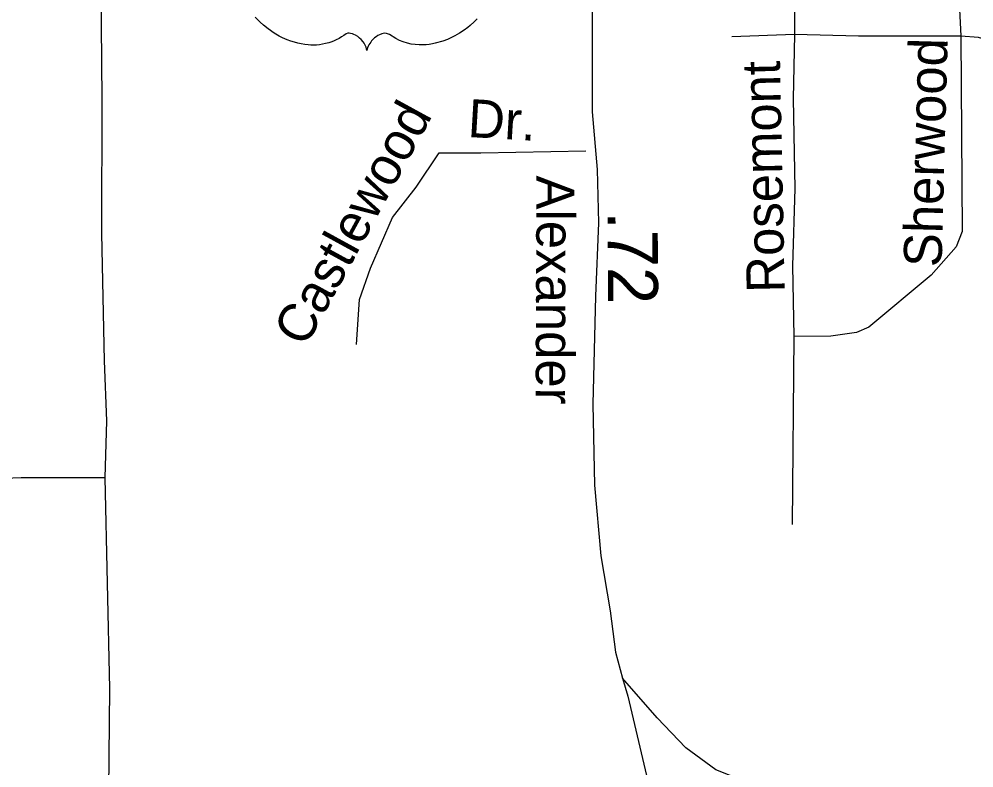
# Model space of a CAD drawing. Extents: x 1473865 to 1648260, y 639067 to 773536.
# Drawn here: x 1552903 to 1555288, y 696213 to 698083 of the extents above; entities that cross this region are included whole.
import ezdxf

# ---------------------------------------------------------------- set-up
doc = ezdxf.new("R2010")
doc.units = 0
for name, color, linetype in [('Exist Road Non-System Type 51', 7, 'Continuous'), ('Exist Road Non-System Type 51 Label', 7, 'Continuous'), ('Exist Road Primary US Divided Attributed', 7, 'Continuous'), ('Exist Road Primary US Label', 7, 'Continuous'), ('Exist Road Primary US Mileage Hundredths English Label', 7, 'Continuous'), ('Exist Road Primary US Ramp 1 Lane  Attributed', 7, 'Continuous'), ('Exist Road Primary US Shield CELL', 7, 'Continuous')]:
    doc.layers.add(name, color=color, linetype=linetype)

msp = doc.modelspace()

# ---------------------------------------------------------------- linework, layer by layer
at = {"layer": 'Exist Road Non-System Type 51'}
for p, q in [((1554839.8, 698044.6), (1554683.4, 698038.9)), ((1554838, 697290.5), (1554833.8, 696820.5))]:
    msp.add_line(p, q, dxfattribs=at)
for points in [[(1553108.3, 699752.2), (1553113.6, 699651.5), (1553102.9, 699295.8), (1553105.2, 698915.6), (1553104.4, 698538.6), (1553110.3, 697882), (1553109.2, 697547.7), (1553116, 697229.6), (1553121.6, 697079.4), (1553117.4, 696937)], [(1555069.2, 698845.5), (1555009.9, 698762.2), (1554878.9, 698556.2), (1554862.1, 698506.3), (1554855.5, 698456.4), (1554841.3, 698336.2), (1554839.8, 698044.6)], [(1555469.4, 698567.4), (1555333.1, 698388.9), (1555284.8, 698310.6), (1555257.1, 698215.7), (1555250, 698141.8), (1555254.9, 698040.4)], [(1553117.4, 696937), (1552908.4, 696937), (1552638.6, 696926.8), (1552513.8, 696903.2), (1552480.1, 696960.6), (1552375.5, 697203.6), (1552355.3, 697355.4), (1552341.8, 697446.6), (1552324.9, 697493.8), (1552277.7, 697520.8), (1552179.9, 697520.8), (1552075.4, 697500.6), (1551980.9, 697500.6), (1551900, 697547.8), (1551839.3, 697632.2), (1551805.6, 697740.2), (1551788.7, 697888.7), (1551741.5, 697989.9), (1551647.1, 698131.7)], [(1554839.8, 698044.6), (1554836.2, 697884.1), (1554840.9, 697660.1), (1554835.2, 697466.9), (1554838, 697290.5)], [(1555254.9, 698040.4), (1555258.6, 697552.2), (1555244, 697514.3), (1555181, 697443.3), (1555025.1, 697313.4), (1554994.8, 697300), (1554930.6, 697290.9), (1554838, 697290.5)], [(1555254.9, 698040.4), (1554999.5, 698040.1), (1554839.8, 698044.6)], [(1555557.2, 697721.8), (1555506.3, 697810.5), (1555432.4, 697953.7), (1555401, 697992.1), (1555369.4, 698016.6), (1555299, 698037.5), (1555254.9, 698040.4)], [(1553745.8, 697270.1), (1553753.7, 697383), (1553780.7, 697460.9), (1553836.2, 697587.3), (1553894.8, 697663.7), (1553952.2, 697749.5), (1554056.3, 697749.5), (1554319, 697754.2)], [(1553117.4, 696937), (1553128.8, 696411.4), (1553126.9, 696155.3), (1553128, 696026.1), (1553137.2, 695948.6), (1553181.5, 695900.6), (1553228.1, 695874.8), (1553263.8, 695868.3), (1553500.7, 695848.9), (1553626.2, 695830.4), (1553711, 695795.3), (1553783, 695745.5), (1553849.4, 695664.2), (1553974.9, 695531.3), (1554061.6, 695426.1), (1554148, 695344), (1554365.8, 695070.4)]]:
    msp.add_lwpolyline(points, dxfattribs=at)
at = {"layer": 'Exist Road Primary US Divided Attributed'}
for points in [[(1554348.7, 699217.8), (1554340.6, 699102.7), (1554334.8, 698949.9), (1554334.9, 698706.3), (1554334.6, 697851.5), (1554347, 697707.1), (1554350.3, 697574.1), (1554342.6, 697391.5), (1554336.3, 697121.7), (1554340.5, 696918.8), (1554356.1, 696742.6), (1554379.5, 696605.5), (1554392.4, 696501.6), (1554410.7, 696436.8)], [(1554410.7, 696436.8), (1554423.2, 696392.2), (1554473.5, 696179.7), (1554517.3, 696035.3), (1554604.7, 695832), (1554618.4, 695798.8)]]:
    msp.add_lwpolyline(points, dxfattribs=at)
at = {"layer": 'Exist Road Primary US Ramp 1 Lane  Attributed'}
msp.add_lwpolyline([(1555081.9, 695700.7), (1555090.1, 695737.2), (1555079.2, 695764.3), (1555037.4, 695839.7), (1554970.3, 695961.2), (1554911.7, 696053.4), (1554848.8, 696112), (1554794.3, 696141.4), (1554727.2, 696174.9), (1554643.5, 696208.4), (1554568.1, 696262.9), (1554496.9, 696338.3), (1554410.7, 696436.8)], dxfattribs=at)
at = {"layer": 'Exist Road Primary US Shield CELL'}
msp.add_lwpolyline([(1554047.6, 698083.9), (1554039.9, 698076.3), (1554029.9, 698067.3), (1554023.8, 698062.3), (1554015.2, 698055.8), (1554003.3, 698047.9), (1553991.6, 698041.1), (1553981.7, 698036), (1553972.9, 698032.2), (1553961.5, 698027.9), (1553942.5, 698022.6), (1553935.6, 698021.2), (1553927.4, 698020), (1553919.7, 698019.2), (1553912.3, 698018.8), (1553902.3, 698018.8), (1553892.3, 698019.5), (1553882.9, 698020.9), (1553873.1, 698022.9), (1553862.8, 698026), (1553853.5, 698029.6), (1553844.1, 698034.3), (1553828.2, 698044.3), (1553823.6, 698046.7), (1553821, 698047.4), (1553814.9, 698047.7), (1553809.1, 698046.5), (1553803.2, 698044.1), (1553799.6, 698042.2), (1553794.9, 698039.1), (1553791.2, 698036.2), (1553786.8, 698032), (1553783.8, 698028.6), (1553781.5, 698025.8), (1553777, 698018.8), (1553775.4, 698015.4), (1553773.7, 698011.1), (1553772.2, 698004.7), (1553770.2, 698012.7), (1553767.9, 698018.1), (1553765.1, 698022.6), (1553762.3, 698026.7), (1553757.8, 698031.8), (1553753.8, 698035.7), (1553748.9, 698039.6), (1553743.8, 698042.8), (1553739.6, 698044.9), (1553735.8, 698046.3), (1553731.2, 698047.5), (1553727.4, 698047.8), (1553724.3, 698047.7), (1553720, 698046.7), (1553714.2, 698042.5), (1553708.7, 698038.7), (1553702.7, 698035), (1553695.5, 698031.2), (1553690.3, 698028.8), (1553684.1, 698026.4), (1553676.8, 698023.9), (1553668.9, 698021.9), (1553660.7, 698020.3), (1553653.6, 698019.1), (1553645.9, 698018.4), (1553639, 698018.2), (1553631.8, 698018.3), (1553625, 698018.8), (1553617.2, 698019.5), (1553607.5, 698021), (1553599.5, 698022.8), (1553590.9, 698025.1), (1553582.2, 698027.8), (1553572.9, 698031.4), (1553561.2, 698036.5), (1553553, 698040.6), (1553540.2, 698048), (1553525.2, 698058.4), (1553513.8, 698067.6), (1553505.5, 698075.1), (1553493.3, 698087.6)], dxfattribs=at)

# ---------------------------------------------------------------- texts
at = {"layer": 'Exist Road Non-System Type 51 Label'}
for s, rotation, p in [('Sherwood', 88.4579, (1555207, 697462.8)), ('Rosemont', 91.1948, (1554815.6, 697400.6)), ('Castlewood', 61.3009, (1553618, 697260.6)), ('Dr.', 356.6729, (1554022.4, 697788.8))]:
    msp.add_text(s, height=95, rotation=rotation, dxfattribs=at).set_placement(p)
at = {"layer": 'Exist Road Primary US Label'}
msp.add_text('Alexander', height=95, rotation=269.7893, dxfattribs=at).set_placement((1554195.5, 697692.4))
at = {"layer": 'Exist Road Primary US Mileage Hundredths English Label'}
msp.add_text('.72', height=125, rotation=270.1776, dxfattribs=at).set_placement((1554373.3, 697603.3))

doc.saveas('drawing.dxf')
